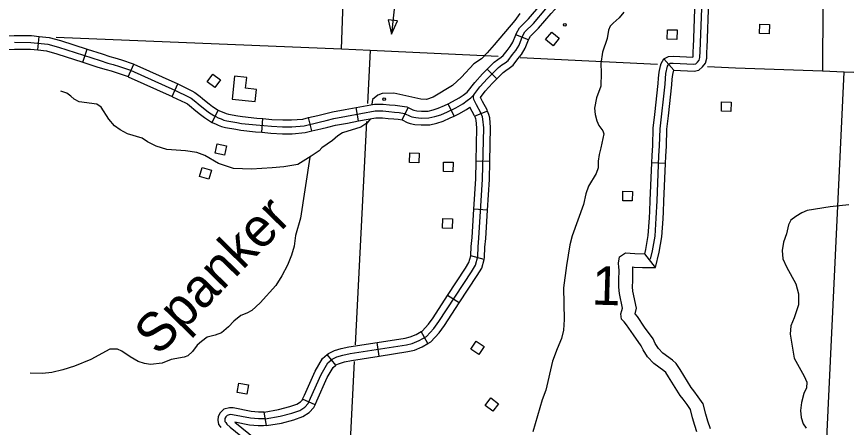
# Model space of a CAD drawing. Extents: x 653372 to 905732, y 627442 to 787275.
# Drawn here: x 839849 to 848928, y 636801 to 641296 of the extents above; entities that cross this region are included whole.
import ezdxf

# ---------------------------------------------------------------- set-up
doc = ezdxf.new("R2010")
doc.units = 0
for name, color, linetype in [('Level 32', 7, 'Continuous'), ('Level 35', 7, 'Continuous'), ('Level 4', 7, 'Continuous'), ('Level 45', 7, 'Continuous'), ('Level 46', 7, 'Continuous'), ('Level 5', 7, 'Continuous'), ('Level 56', 7, 'Continuous'), ('Level 57', 7, 'Continuous'), ('Level 58', 7, 'Continuous')]:
    doc.layers.add(name, color=color, linetype=linetype)

msp = doc.modelspace()

# ---------------------------------------------------------------- linework, layer by layer
at = {"layer": 'Level 32'}
for p, q in [((845450, 641040.3), (845310.6, 641095.8)), ((840080.5, 640930.4), (840096.4, 641079.5)), ((840573.7, 640797.2), (840620, 640939.9)), ((841068.4, 640638.1), (841129.8, 640775)), ((845103.6, 640615.4), (844997.4, 640721.4)), ((841550.2, 640422), (841611.6, 640558.8)), ((841989.3, 640138.6), (842055.5, 640273.2)), ((843591.1, 640153.7), (843563.9, 640301.2)), ((844065.7, 640167.2), (844134.2, 640300.7)), ((844635, 640207), (844570.2, 640342.3)), ((843079.1, 640044.1), (843044, 640189.9)), ((845001, 640262.2), (844861.1, 640207.9)), ((842530.2, 640030), (842542.9, 640179.5)), ((845026.4, 639709.3), (844876.4, 639712.4)), ((845001.3, 639178.9), (844851.6, 639188.3)), ((844963.2, 638636.8), (844818.9, 638677.5)), ((844690.3, 638162.2), (844564.9, 638244.5)), ((844348.7, 637718.8), (844275, 637849.4)), ((843815.9, 637582), (843792.9, 637730.3)), ((843340.9, 637482.4), (843245, 637597.8)), ((843114.8, 637048.2), (842977.7, 637109.1)), ((842581.6, 636820.5), (842556.3, 636968.4))]:
    msp.add_line(p, q, dxfattribs=at)
for points in [[(845310.6, 641095.8), (845317.4, 641112.8), (845350.6, 641174.4), (845448.8, 641269.9), (845584.5, 641429.1), (845665.4, 641518.4)], [(842568.9, 636894.4), (842731.1, 636922.2), (842860.5, 636956.5), (842947.5, 636987.7), (843002.1, 637021.4), (843038.5, 637061.2), (843065.8, 637122.5), (843180.7, 637381.5), (843253.4, 637507.3), (843301.9, 637547.6), (843353.2, 637571.8), (843418.3, 637591.8), (843498.3, 637608.6), (844114.1, 637704.3), (844177.2, 637719.3), (844253.5, 637751.2), (844333, 637796), (844413.1, 637883.8), (844467.1, 637959), (844824.6, 638503.3), (844867.9, 638575), (844894.8, 638670.7), (844898, 638776.1), (844906.9, 638872.4), (844947.3, 639515.7), (844959.1, 640079.4), (844951.5, 640174.6), (844944.9, 640199.4), (844927.9, 640243.1), (844879.3, 640331.6), (844852.4, 640388.2), (844848.5, 640410.7), (844850.9, 640439.2), (844918.3, 640526.2), (844999.4, 640617.2), (845122.2, 640740.2), (845157.6, 640766.3), (845193, 640790.9), (845227, 640817), (845275.6, 640879.6), (845312.2, 640924.1), (845347, 640984.6), (845385.4, 641081), (845411.1, 641128.6), (845503.6, 641218.6), (845640.9, 641379.6)], [(845450, 641040.3), (845453.5, 641049.2), (845471.7, 641082.9), (845558.4, 641167.3), (845697.2, 641330.1), (845776.6, 641417.8)], [(844997.4, 640721.4), (845073.1, 640797.2), (845114, 640827.3), (845148.7, 640851.4), (845173.6, 640870.6), (845217, 640926.5), (845250.3, 640966.9), (845279.4, 641017.3), (845310.6, 641095.8)], [(839556.5, 641077.8), (839642.3, 641083.2), (839823.4, 641089.6), (840010.2, 641088.8), (840096.4, 641079.5)], [(839824.5, 641014.5), (840006, 641013.8), (840191.2, 640994), (840308.8, 640961.9), (840761.6, 640815.2), (840848.2, 640787.2), (840904.2, 640772.8), (840974.1, 640751.3), (841095.5, 640708.2), (841587.5, 640487.4), (841730.7, 640418.4), (841758.5, 640402.8), (841809.5, 640364.2), (841835.6, 640341.5), (841875.6, 640309.3), (841907.9, 640282.2), (841947.9, 640251.4), (842006.7, 640213.6), (842029.6, 640202.4), (842055.4, 640189.6), (842085.3, 640176), (842115.9, 640163.1), (842150.2, 640154.3), (842258, 640136.4), (842310.8, 640127.6), (842470, 640110.4), (842636.3, 640096.3), (842758.2, 640089.6), (842860.7, 640089.5), (842993.6, 640100.6), (843160.6, 640140.8), (843236.5, 640158.9), (843320.1, 640182), (843456.4, 640205.1), (843771, 640263.1), (843855.5, 640263.6), (843921.6, 640257.1), (843983.2, 640250.7), (844032.8, 640246.2), (844094.3, 640236.8), (844153.7, 640206.4), (844174.5, 640198.2), (844216.5, 640190.9), (844276.6, 640185.4), (844359.6, 640187.4), (844426.3, 640202), (844488.9, 640222.6), (844562, 640255.2), (844653.8, 640299.2), (844730.4, 640342.1), (844777.6, 640375.9), (844819.7, 640405.8), (844850.9, 640439.2)], [(840096.4, 641079.5), (840205.1, 641067.9), (840330.2, 641033.8), (840620, 640939.9)], [(845103.6, 640615.4), (845171.2, 640683.2), (845201.2, 640705.3), (845237.3, 640730.3), (845280.3, 640763.4), (845334.2, 640832.8), (845374.1, 640881.2), (845414.7, 640951.8), (845450, 641040.3)], [(839565.9, 640928.1), (839649.6, 640933.3), (839825.7, 640939.5), (840001.8, 640938.8), (840080.5, 640930.4)], [(840080.5, 640930.4), (840177.2, 640920), (840287.4, 640890), (840573.7, 640797.2)], [(840620, 640939.9), (840784.7, 640886.6), (840869.1, 640859.3), (840924.6, 640845), (840997.7, 640822.5), (841123.5, 640777.8), (841129.9, 640775)], [(840573.7, 640797.2), (840738.5, 640743.9), (840827.3, 640715.1), (840883.8, 640700.6), (840950.5, 640680.1), (841067.6, 640638.5), (841068.4, 640638.1)], [(841129.8, 640775), (841611.6, 640558.8)], [(841068.4, 640638.1), (841550.2, 640422)], [(844778.9, 640468.8), (844860.6, 640574.2), (844944.8, 640668.7), (844997.4, 640721.4)], [(841611.6, 640558.8), (841619.1, 640555.5), (841765.5, 640485), (841799.7, 640465.6), (841856.8, 640422.5), (841883.8, 640399.1), (841923.2, 640367.2), (841954.9, 640340.7), (841991.1, 640312.7), (842043.6, 640279), (842055.5, 640273.2)], [(845001, 640262.2), (844996, 640274.9), (844946.1, 640365.8), (844924.5, 640411.1), (844924.4, 640411.7), (844976, 640478.2), (845054, 640565.8), (845103.6, 640615.4)], [(844570.2, 640342.3), (844619.2, 640365.8), (844690.2, 640405.5), (844734.1, 640437), (844778.9, 640468.8)], [(841550.2, 640422), (841555.9, 640419.4), (841696, 640351.9), (841717.3, 640339.9), (841762.3, 640305.9), (841787.5, 640284), (841827.9, 640251.4), (841860.9, 640223.8), (841904.7, 640190), (841969.8, 640148.2), (841989.3, 640138.6)], [(842055.5, 640273.2), (842062.9, 640269.6), (842087.6, 640257.3), (842115.4, 640244.7), (842139.9, 640234.3), (842165.7, 640227.7), (842270.4, 640210.4), (842321, 640201.9), (842477.2, 640185), (842542.9, 640179.5)], [(843044, 640189.9), (843143.1, 640213.8), (843217.8, 640231.5), (843303.8, 640255.3), (843443.4, 640278.9), (843563.9, 640301.2)], [(843563.9, 640301.2), (843764, 640338.1), (843858.9, 640338.6), (843929.1, 640331.7), (843990.4, 640325.4), (844041.8, 640320.7), (844117.6, 640309.1), (844134.2, 640300.7)], [(844134.2, 640300.7), (844184.5, 640274.9), (844194.8, 640270.8), (844226.4, 640265.3), (844279.2, 640260.5), (844350.5, 640262.2), (844406.5, 640274.4), (844461.9, 640292.6), (844530.5, 640323.3), (844570.2, 640342.3)], [(844635, 640207), (844688.4, 640232.6), (844770.7, 640278.7), (844808.1, 640305.5)], [(844861.1, 640207.9), (844859.8, 640211.4), (844808.1, 640305.5)], [(842542.9, 640179.5), (842641.5, 640171.1), (842760.3, 640164.6), (842857.6, 640164.5), (842981.7, 640174.9), (843044, 640189.9)], [(843591.1, 640153.7), (843778.1, 640188.2), (843852, 640188.6), (843914, 640182.5), (843975.9, 640176.1), (844023.7, 640171.7), (844070.9, 640164.5), (844065.7, 640167.2)], [(844065.7, 640167.2), (844122.8, 640137.9), (844154.2, 640125.6), (844206.6, 640116.5), (844274, 640110.3), (844368.6, 640112.6), (844446.1, 640129.5), (844516, 640152.5), (844593.5, 640187.1), (844635, 640207)], [(844876.4, 639712.4), (844884.1, 640077.1), (844877.2, 640161.9), (844873.4, 640176.2), (844861.1, 640207.9)], [(845026.4, 639709.3), (845034.2, 640081.6), (845025.7, 640187.3), (845016.3, 640222.7), (845001, 640262.2)], [(841989.3, 640138.6), (841996.4, 640135.1), (842023.1, 640121.8), (842055.2, 640107.3), (842091.9, 640091.8), (842134.7, 640080.8), (842245.7, 640062.4), (842300.5, 640053.2), (842462.8, 640035.7), (842530.2, 640030)], [(843079.1, 640044.1), (843178.1, 640067.9), (843255.2, 640086.3), (843336.4, 640108.7), (843469.5, 640131.2), (843591.1, 640153.7)], [(842530.2, 640030), (842631.1, 640021.4), (842756.1, 640014.6), (842863.8, 640014.5), (843005.6, 640026.3), (843079.1, 640044.1)], [(844851.6, 639188.3), (844872.4, 639518.8), (844876.4, 639712.4)], [(845001.3, 639178.9), (845022.3, 639512.5), (845026.4, 639709.3)], [(844818.9, 638677.5), (844820.2, 638682.1), (844823.1, 638780.7), (844832.1, 638878.2), (844851.6, 639188.3)], [(844963.2, 638636.8), (844969.5, 638659.2), (844972.9, 638771.5), (844981.7, 638866.5), (845001.3, 639178.9)], [(844564.9, 638244.5), (844761.1, 638543.3), (844798.4, 638605.1), (844818.9, 638677.5)], [(844690.3, 638162.2), (844888.1, 638463.3), (844937.3, 638544.9), (844963.2, 638636.8)], [(844275, 637849.4), (844285.7, 637855.4), (844354.8, 637931.1), (844405.3, 638001.5), (844564.9, 638244.5)], [(844348.7, 637718.8), (844380.3, 637736.6), (844471.5, 637836.5), (844529, 637916.5), (844690.3, 638162.2)], [(843792.9, 637730.3), (844099.7, 637777.9), (844153.9, 637790.9), (844220.5, 637818.7), (844275, 637849.4)], [(843245, 637597.8), (843261.3, 637611.3), (843326, 637641.9), (843399.6, 637664.5), (843484.9, 637682.4), (843792.9, 637730.3)], [(843815.9, 637582), (844128.6, 637630.6), (844200.5, 637647.8), (844286.5, 637683.7), (844348.7, 637718.8)], [(842977.7, 637109.1), (842997.2, 637152.9), (843113.8, 637415.6), (843195.2, 637556.4), (843245, 637597.8)], [(843340.9, 637482.4), (843342.6, 637483.8), (843380.4, 637501.7), (843437.1, 637519.1), (843511.8, 637534.8), (843815.9, 637582)], [(843114.8, 637048.2), (843134.3, 637092), (843247.7, 637347.5), (843311.7, 637458.1), (843340.9, 637482.4)], [(842556.3, 636968.4), (842715.1, 636995.6), (842838.2, 637028.1), (842914.8, 637055.7), (842953.8, 637079.7), (842975, 637102.8), (842977.7, 637109.1)], [(842556.3, 636968.4), (842532.7, 636968.9), (842496.8, 636968.4), (842416.5, 636975.7), (842218.8, 637013.8), (842176.7, 637016.9), (842115.7, 636999.7), (842075.8, 636962.1), (842053.1, 636919.2), (842050.1, 636881.9), (842057.4, 636832.4), (842076.5, 636809.7), (842081.9, 636801.1)], [(842581.6, 636820.5), (842747, 636848.9), (842882.8, 636884.8), (842980.2, 636919.8), (843050.3, 636963), (843102.1, 637019.6), (843114.8, 637048.2)], [(842568.9, 636894.4), (842493.9, 636893.4), (842406, 636901.3), (842209, 636939.3), (842184.3, 636941.1), (842153.8, 636932.5), (842136.3, 636916.1), (842126.6, 636897.7), (842125.5, 636884.3), (842128.4, 636864.5), (842137.3, 636854), (842147.4, 636837.8), (842183.8, 636804.6), (842693.7, 636390.4)], [(842237.7, 636857.4), (842600, 636563.2)], [(842581.6, 636820.5), (842548.3, 636819.1), (842491.1, 636818.3), (842395.5, 636826.9), (842237.7, 636857.4)]]:
    msp.add_lwpolyline(points, dxfattribs=at)
at = {"layer": 'Level 35'}
for points in [[(845355.7, 641327.9), (845299, 641253.4), (845074.2, 640986.2), (844999, 640897.4), (844935.2, 640834.3), (844852.6, 640780.5), (844715.7, 640634.6), (844617.5, 640541), (844406.1, 640415.2), (844333.9, 640390.3), (844272.1, 640393.2), (843975.6, 640459.3), (843847.3, 640456), (843801.6, 640435.3), (843742.9, 640386.8), (843736.6, 640337.9)], [(846494.2, 641343.5), (846441.4, 641280.3), (846375.7, 641225.2), (846344.3, 641190.7), (846323.7, 641148), (846310.3, 641056.2), (846260, 640905.9), (846239.2, 640782.2), (846244.6, 640682.1), (846242.3, 640536.1), (846193.4, 640406.8), (846172.7, 640292), (846178.6, 640223.9), (846195.5, 640153.6), (846217.6, 640103.3), (846261.6, 640046.6), (846273.1, 640014.4), (846242.7, 639859.8), (846223.6, 639786.1), (846213.5, 639714.2), (846211.4, 639639.3), (846191.5, 639578.5), (846105.6, 639440.8), (846078.3, 639355.2), (846051.5, 639238.6), (845927.5, 638895.3), (845903.1, 638799.7), (845863.6, 638571.2), (845833.9, 638328.6), (845838.5, 637983.4), (845833.7, 637866.5), (845809.3, 637773.8), (845761.7, 637661.5), (845710.7, 637524.2), (845637.9, 637208.2), (845598.4, 637101.8), (845496.2, 636753.2)], [(840980.4, 640055.7), (840918.3, 640100.7), (840859.5, 640171.6), (840772.9, 640305.9), (840727.5, 640338.6), (840534.4, 640364.6), (840478, 640391.4), (840440.7, 640426), (840398.3, 640456.6), (840333.8, 640479.6)], [(843721, 640177.6), (843678.9, 640129.2), (843613.4, 640084.2), (843416, 640023.2), (843363.6, 639990), (843304, 639939.9), (843188, 639858.4)], [(843188, 639858.4), (843157.8, 639828.6), (843073.1, 639766.9), (842926.1, 639676.1), (842772.1, 639653.4), (842643.3, 639642.4), (842418.7, 639626.8), (842220.4, 639634.8), (842056.6, 639687.3), (841906.4, 639775.6), (841820.2, 639807.9), (841695.8, 639826.8), (841490.6, 639840.9), (841374.5, 639876.7), (841280.5, 639926.1), (841221.3, 639964), (841060.5, 640011.5), (840980.4, 640055.7)], [(843056.7, 639756.7), (842953.8, 639091.5), (842901, 638901.2), (842885.2, 638782.4), (842857.7, 638684.8), (842814.2, 638577.5), (842750.5, 638460.4), (842685, 638354.3), (842513.5, 638163.9), (842422.5, 638079.2), (842366.2, 638050.1), (842301, 638025.1), (842224.2, 637963.2), (842167.4, 637903.1), (842091.6, 637835.2), (842022.4, 637809.2), (841933.3, 637788.6), (841870.7, 637742.5), (841824.2, 637699.2), (841772.3, 637631), (841722.7, 637583.7), (841681.6, 637571.3), (841540.6, 637545.5), (841442.2, 637504.9), (841312.3, 637490.9), (841248.6, 637498.9), (841179.2, 637522.9), (841092.2, 637573.3), (840999.5, 637635.7), (840952.9, 637655.4), (840869.2, 637656.7), (840659, 637543.8), (840483.3, 637471.5), (840355, 637430.4), (840232.9, 637400.2), (840132.1, 637391.8), (839996.5, 637394.8)], [(848955.5, 639237.5), (848751.7, 639212.6), (848499.7, 639172.4), (848440.5, 639150.3), (848374.1, 639109.3), (848318.6, 639067.1), (848295.9, 639016.5), (848271.4, 638919.8), (848239, 638826.3), (848224.7, 638735.5), (848231.2, 638644.3), (848270.7, 638556.7), (848373.6, 638372.1), (848402.8, 638261.6), (848401.9, 638142.6), (848354.8, 637998.3), (848321.5, 637913.7), (848312.1, 637821.9), (848354.9, 637560.1), (848467.5, 637362.4), (848493.4, 637296), (848491.4, 637235), (848461.5, 637172.4), (848436, 637071.8), (848425.7, 636985.9), (848431.5, 636908.8), (848454.4, 636839.4), (848486.5, 636792.9)]]:
    msp.add_lwpolyline(points, dxfattribs=at)
at = {"layer": 'Level 4'}
for points in [[(843405.1, 640940.6), (843527.1, 644416.9)], [(843405.1, 640940.6), (840282.7, 641065.8)], [(845118.5, 640857.4), (843718.4, 640925.4), (843405.1, 640940.6)], [(846860.9, 640772.8), (845358.1, 640845.7)], [(848904, 640688.7), (848665.9, 640697.2), (847713.8, 640731.4), (847406.5, 640746.3)], [(848621.5, 634772.4), (848675.2, 635897.7), (848686.7, 636138.6), (848904, 640688.7)], [(849430.9, 640668.5), (848904, 640688.7)]]:
    msp.add_lwpolyline(points, dxfattribs=at)
at = {"layer": 'Level 45'}
for p, q in [((847037.9, 640710.8), (846930.4, 640832.3)), ((846948.3, 639688), (846798.4, 639694.1)), ((846839.7, 638550.9), (846721.8, 638699.3))]:
    msp.add_line(p, q, dxfattribs=at)
for points in [[(846784.7, 638641), (846807.4, 638732.9), (846834, 638893.6), (846847.1, 639088.7), (846856.5, 639280.7), (846876.7, 639772.8), (846883.6, 639883.3), (846889.2, 640068.2), (846943.8, 640557.5), (846948.3, 640616.8), (846953.7, 640674.7), (846970.6, 640754.9), (846983.9, 640776.3), (847000.4, 640785.6), (847034, 640786.1), (847257.7, 640774.4), (847278.7, 640778.3), (847300.1, 640796.7), (847317.1, 640818), (847324.4, 640849.5), (847327.3, 640917.7), (847373.6, 642136.6)], [(847253.7, 640956), (847273.7, 641483.6)], [(847403.6, 640950.3), (847423.6, 641477.9)], [(846894.4, 640757.2), (846899.9, 640783.4), (846930.4, 640832.3), (846980.3, 640860.3), (847035.4, 640861.2), (847246.7, 640850.1), (847247.8, 640851.5), (847249.7, 640859.7), (847252.3, 640920.7), (847253.7, 640956)], [(847037.9, 640710.8), (847262.7, 640699.1), (847312.3, 640708.3), (847354.3, 640744.5), (847386.3, 640784.5), (847399, 640839.4), (847402.2, 640914.7), (847403.6, 640950.3)], [(846831.3, 640226.1), (846869.1, 640564.5), (846873.5, 640623.1), (846879.4, 640685.9), (846894.4, 640757.2)], [(846980.4, 640209.4), (847018.5, 640550.5), (847023, 640610.5), (847027.9, 640663.4), (847037.9, 640710.8)], [(846798.4, 639694.1), (846801.8, 639776.7), (846808.7, 639886.8), (846814.3, 640073.5), (846831.3, 640226.1)], [(846948.3, 639688), (846951.6, 639768.9), (846958.6, 639879.8), (846964.1, 640062.9), (846980.4, 640209.4)], [(846775.8, 639167.2), (846781.6, 639284.1), (846798.4, 639694.1)], [(846925.7, 639159.9), (846931.4, 639277.4), (846948.3, 639688)], [(846721.8, 638699.3), (846733.9, 638748), (846759.4, 638902.3), (846772.2, 639093), (846775.8, 639167.2)], [(846839.7, 638550.9), (846880.9, 638717.8), (846908.6, 638884.9), (846922, 639084.3), (846925.7, 639159.9)]]:
    msp.add_lwpolyline(points, dxfattribs=at)
at = {"layer": 'Level 46'}
for points in [[(847293, 636752.9), (847267.9, 636822.8), (847243.2, 636904.9), (847221.3, 636995.8), (847184.2, 637050.1), (847140.6, 637109.1), (847107.3, 637149), (846982.8, 637353.7), (846952.1, 637400.3), (846930.9, 637419.6), (846820, 637501.8), (846751.8, 637572.1), (846704, 637648.4), (846682.3, 637695.3), (846597.8, 637812.2), (846521.4, 637924.1), (846494.5, 637956.1), (846468.1, 637985.9), (846458.1, 638043.9), (846471.1, 638081.3), (846477.1, 638106.8), (846444.4, 638266.7), (846436.2, 638334.1), (846439.4, 638411.4), (846442.3, 638520.2), (846439, 638554.7), (846435.2, 638598), (846445.9, 638668), (846509.2, 638710.7), (846614.2, 638705.5), (846721.8, 638699.3)], [(847441.3, 636783.9), (847410.4, 636869.8), (847388.1, 636944.1), (847360.7, 637057.7), (847306.5, 637137), (847258.6, 637201.9), (847229.6, 637236.5), (847109.6, 637434), (847066.9, 637498.7), (847026.2, 637535.6), (846919.2, 637615), (846870.5, 637665.2), (846836.1, 637720), (846812.3, 637771.4), (846720.5, 637898.4), (846641.1, 638014.9), (846616.5, 638044.1), (846630.6, 638104.5), (846592.6, 638290.8), (846586.6, 638340.1), (846589.3, 638406.4), (846592.5, 638525.2), (846589.5, 638556.5), (846606.2, 638555.7), (846698.4, 638550.4), (846839.7, 638550.9)]]:
    msp.add_lwpolyline(points, dxfattribs=at)
at = {"layer": 'Level 5'}
for points in [[(848677.1, 642876.9), (848665.9, 640697.2)], [(843718.4, 640925.4), (843688.5, 640343.3)], [(843678.4, 640148.1), (843552.7, 637704.1)], [(843543.3, 637522.6), (843472.6, 636147.4)]]:
    msp.add_lwpolyline(points, dxfattribs=at)
at = {"layer": 'Level 56'}
msp.add_lwpolyline([(843998.3, 641556.3), (843949, 641102.8)], dxfattribs=at)
for points in [[(844016.2, 641249.4), (843914.8, 641260.4), (843949, 641102.8)], [(847978.3, 641109.1), (847981.4, 641213.2), (848085.7, 641210), (848082.6, 641106)], [(845637.3, 641043.7), (845703.3, 641124.2), (845784.1, 641058), (845718.1, 640977.5)], [(846967.2, 641048.5), (846970.3, 641152.5), (847074.7, 641149.4), (847071.5, 641045.4)], [(841932.4, 640581.7), (841994.6, 640665.2), (842078.3, 640602.9), (842016.2, 640519.4)], [(847559.7, 640259.6), (847562.8, 640363.6), (847667.2, 640360.5), (847664.1, 640256.5)], [(842019.4, 639802.4), (842041.4, 639904.1), (842143.4, 639882.1), (842121.5, 639780.4)], [(844146.9, 639700.1), (844150, 639804.2), (844254.4, 639801), (844251.2, 639697)], [(841851.4, 639544.7), (841879.5, 639644.9), (841980, 639616.8), (841952, 639516.6)], [(844518.1, 639600.5), (844521.2, 639704.5), (844625.6, 639701.4), (844622.4, 639597.3)], [(846480.3, 639281.6), (846483.4, 639385.6), (846587.8, 639382.5), (846584.6, 639278.5)], [(844510.3, 638981.5), (844513.4, 639085.5), (844617.7, 639082.4), (844614.6, 638978.3)], [(844819.2, 637658.5), (844877.8, 637744.4), (844964.1, 637685.6), (844905.4, 637599.6)], [(842263.5, 637182.3), (842281.6, 637284.8), (842384.4, 637266.6), (842366.3, 637164.1)], [(844975.1, 637040.7), (845037.9, 637123.7), (845121.2, 637060.7), (845058.4, 636977.7)]]:
    msp.add_lwpolyline(points, close=True, dxfattribs=at)
msp.add_circle((843870.2, 640391.2), 15, dxfattribs=at)
at = {"layer": 'Level 57'}
msp.add_circle((845846.8, 641205.4), 15, dxfattribs=at)
at = {"layer": 'Level 58'}
msp.add_lwpolyline([(842205.6, 640392.8), (842458.1, 640364.9), (842472.8, 640498.1), (842353.3, 640511.3), (842366.5, 640630.6), (842233.5, 640645.3)], close=True, dxfattribs=at)

# ---------------------------------------------------------------- texts
at = {"layer": 'Level 35'}
msp.add_text('Spanker', height=422.4, rotation=45.61337, dxfattribs=at).set_placement((841398.9, 637573.2))
at = {"layer": 'Level 5'}
msp.add_text('1', height=422.4, rotation=358.28003, dxfattribs=at).set_placement((846138.1, 638145.8))

doc.saveas('drawing.dxf')
